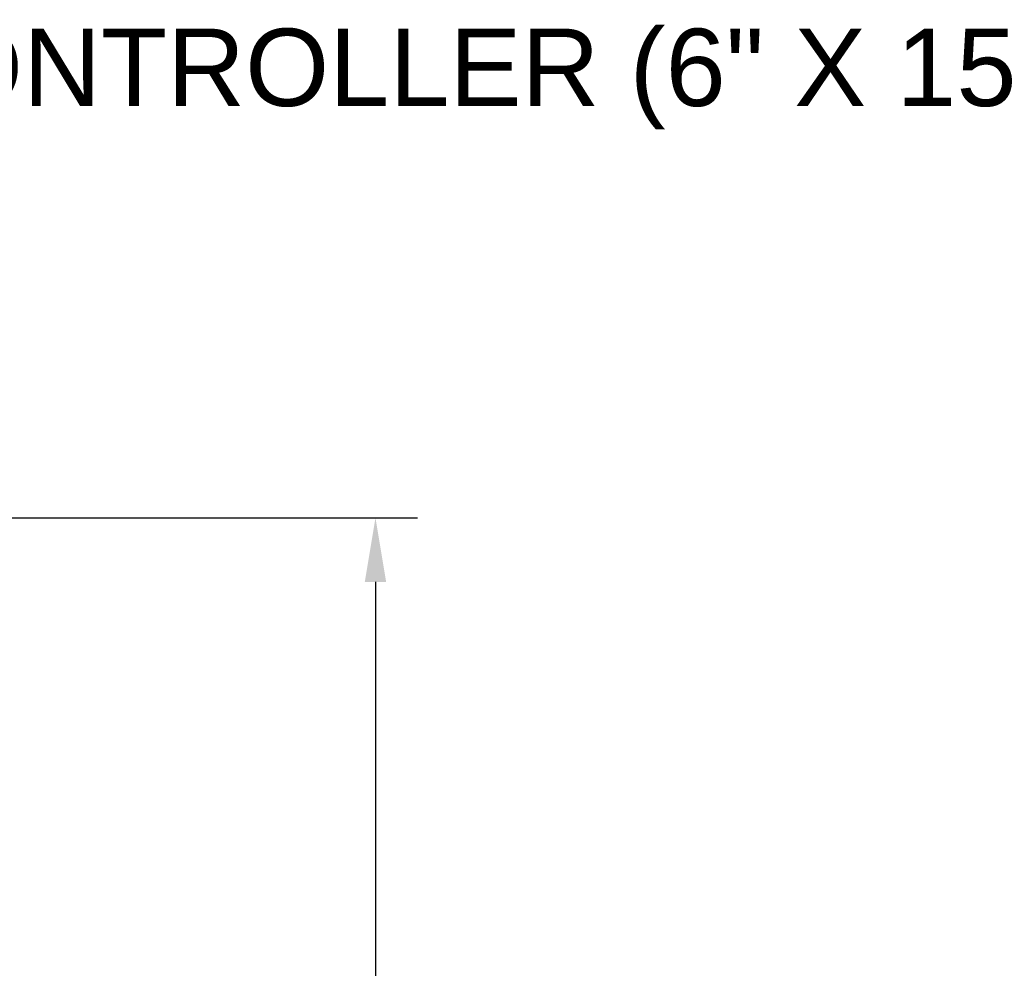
# Model space of a CAD drawing. Header units: inches. Extents: x 170 to 312, y 215 to 248.
# Tile 593 of 656: x 256.46 to 257.65, y 241.57 to 242.72. Entities that reach past the tile are written whole.
import ezdxf
from ezdxf import colors
from ezdxf.entities.mleader import LeaderData, LeaderLine
from ezdxf.math import Vec2, Vec3

# ---------------------------------------------------------------- set-up
doc = ezdxf.new("R2010")
doc.units = ezdxf.units.IN
doc.header["$LTSCALE"] = 0.25
doc.header["$MEASUREMENT"] = 0
doc.layers.add('ANNOTATIONS', color=1, linetype='Continuous')
doc.styles.add('ARIAL', font='arial.ttf', dxfattribs={"height": 0.09375})

msp = doc.modelspace()

# ---------------------------------------------------------------- linework, layer by layer
at = {"layer": 'ANNOTATIONS'}
for p, q in [((255.88727, 242.11772), (256.93823, 242.11772)), ((256.88713, 242.04006), (256.88713, 241.23964))]:
    msp.add_line(p, q, dxfattribs=at)
msp.add_solid([(256.87419, 242.04006), (256.90007, 242.04006), (256.88713, 242.11772)], dxfattribs=at)

# ---------------------------------------------------------------- leaders
ml = msp.add_multileader_mtext('Standard', dxfattribs=at)
ml.set_content('CONTROLLER (6" X 15")', color=256, style='ARIAL')
ml.set_leader_properties()
ml.build(insert=Vec2(0, 0))
ml.multileader.update_dxf_attribs({"dogleg_length": 0.36, "arrow_head_size": 0.09375})
ctx = ml.context
ctx.base_point, ctx.char_height, ctx.arrow_head_size, ctx.landing_gap_size, ctx.plane_origin = Vec3(256.17369, 242.64962), 0.09375, 0.09375, 0.09, Vec3(255.38865, 242.2164)
notes = []
notes.append((ctx, [(0, (1, 1, 0), (256.07573, 242.64962), (1, 0), 0.09796, [(0, [(255.86324, 242.25511)], 0, [])])]))
ctx.mtext.insert, ctx.mtext.flow_direction = Vec3(256.26369, 242.71028), 5
for ctx, leaders in notes:
    for number, flags, end, landing, length, lines in leaders:
        leader = LeaderData()
        leader.index, (leader.has_last_leader_line, leader.has_dogleg_vector, leader.attachment_direction) = number, flags
        leader.last_leader_point, leader.dogleg_vector, leader.dogleg_length = Vec3(end), Vec3(landing), length
        for number, points, colour, breaks in lines:
            line = LeaderLine()
            line.index, line.vertices, line.color, line.breaks = number, Vec3.list(points), colors.encode_raw_color(colour), breaks
            leader.lines.append(line)
        ctx.leaders.append(leader)

doc.saveas('drawing.dxf')
